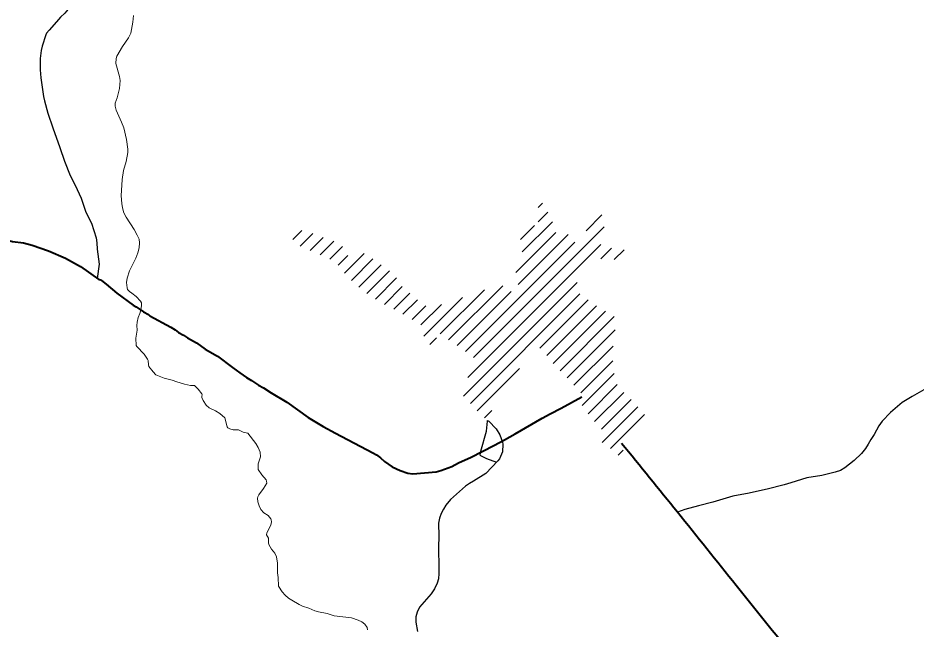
# Model space of a CAD drawing. Extents: x 553962 to 842807, y 8883888 to 9032388.
# Drawn here: x 614173 to 616850, y 8910878 to 8912699 of the extents above; entities that cross this region are included whole.
import ezdxf

# ---------------------------------------------------------------- set-up
doc = ezdxf.new("R2010")
doc.units = 0
doc.header["$LTSCALE"] = 200
doc.layers.add('6', color=7, linetype='Continuous', lineweight=13)

msp = doc.modelspace()

# ---------------------------------------------------------------- linework, layer by layer
at = {"layer": '6'}
for p, q in [((615722.8, 8912133.8), (615735.8, 8912146.7)), ((615723.1, 8912091.6), (615751.6, 8912120.1)), ((615866.2, 8912064.9), (615913.5, 8912112.3)), ((615675.8, 8912001.9), (615765.9, 8912092)), ((614991.9, 8912039.2), (615018.6, 8912065.9)), ((615530.8, 8911687.2), (615920.2, 8912076.6)), ((615656.6, 8911940.3), (615776.4, 8912060.1)), ((615670.7, 8912039.2), (615712.3, 8912080.8)), ((615014.2, 8912019), (615051.5, 8912056.4)), ((615043.8, 8912006.3), (615082.5, 8912044.9)), ((615073.5, 8911993.6), (615114.1, 8912034.1)), ((615506.2, 8911705), (615832.4, 8912031.2)), ((615663.6, 8911904.8), (615812.3, 8912053.5)), ((615102.3, 8911979.9), (615140.1, 8912017.8)), ((615513.3, 8911627.3), (615909.8, 8912023.7)), ((615910.3, 8911981.8), (615942, 8912013.5)), ((615950.2, 8911979.3), (615979.5, 8912008.6)), ((615127, 8911962.2), (615156.3, 8911991.4)), ((615145.9, 8911938.7), (615204.6, 8911997.4)), ((615166.7, 8911917), (615230.7, 8911981)), ((615189.2, 8911897.1), (615255.5, 8911963.4)), ((615213, 8911878.5), (615280.3, 8911945.8)), ((615238.2, 8911861.3), (615301.4, 8911924.5)), ((615265.1, 8911845.7), (615317.8, 8911898.4)), ((615456.2, 8911739.8), (615617.5, 8911901.2)), ((615500.3, 8911571.8), (615839.7, 8911911.2)), ((615292.7, 8911830.9), (615340.7, 8911878.9)), ((615431.6, 8911757.6), (615562.9, 8911888.9)), ((615481.7, 8911722.9), (615642.7, 8911883.9)), ((615521.1, 8911550.2), (615847.5, 8911876.6)), ((615320.2, 8911816), (615363.8, 8911859.6)), ((615373.7, 8911784.6), (615434.8, 8911845.7)), ((615382.8, 8911751.2), (615497.4, 8911865.9)), ((615728.4, 8911715.1), (615872.1, 8911858.8)), ((615347.4, 8911800.8), (615388.4, 8911841.7)), ((615748.9, 8911693.2), (615897, 8911841.2)), ((615768.1, 8911669.9), (615923.5, 8911825.3)), ((615788.8, 8911648.1), (615950.1, 8911809.5)), ((615809.4, 8911626.3), (615953.2, 8911770.2)), ((615400.2, 8911726.3), (615420.1, 8911746.2)), ((615830, 8911604.6), (615946.5, 8911721.1)), ((615850.5, 8911582.5), (615945.5, 8911677.5)), ((615541.9, 8911528.6), (615667.5, 8911654.2)), ((615854.5, 8911544.2), (615950.1, 8911639.7)), ((615872.1, 8911519.3), (615959.2, 8911606.5)), ((615891.5, 8911496.3), (615978.4, 8911583.2)), ((615911.6, 8911474), (616000, 8911562.4)), ((615562.9, 8911507.2), (615585.5, 8911529.7)), ((615914.5, 8911434.4), (616020.8, 8911540.8)), ((615938.9, 8911416.4), (616040.5, 8911518)), ((615961.7, 8911396.8), (615976.5, 8911411.6))]:
    msp.add_line(p, q, dxfattribs=at)
at = {"layer": '6', "lineweight": 25}
for points in [[(614353.8, 8912761.2), (614336.9, 8912742.6), (614312.7, 8912712.9), (614299.8, 8912700.8), (614288.1, 8912687.2), (614265.4, 8912663), (614258.3, 8912653.2), (614256, 8912648.7), (614244.8, 8912614.9), (614242.1, 8912602.1), (614238.8, 8912578), (614238.7, 8912544.3), (614240.6, 8912520.4), (614245.5, 8912486.2)], [(614245.5, 8912486.2), (614248.5, 8912465.4), (614251.4, 8912452.5), (614261.7, 8912415.4), (614276.3, 8912371.6), (614298, 8912313.3), (614311.5, 8912271.9), (614311.5, 8912271.9), (614328.6, 8912229.8), (614343.1, 8912200.7), (614360.8, 8912161.7), (614367, 8912144.3)], [(614367, 8912144.3), (614375.3, 8912120.7), (614391.5, 8912087.1), (614405.8, 8912044.1), (614407.9, 8912028.6), (614409.2, 8912009.7), (614415.2, 8911965.8), (614409.2, 8911922.5)], [(616873.1, 8911590.6), (616837.7, 8911571.6), (616808.5, 8911553.1), (616773.3, 8911523.9), (616749, 8911497.4), (616738.8, 8911483.6), (616724.6, 8911458.4), (616714.4, 8911443.1), (616707.3, 8911429.4), (616698.9, 8911416.2), (616687, 8911401.3), (616665.6, 8911380.4), (616637.3, 8911358.7), (616624.2, 8911351.1), (616608.1, 8911345.8), (616568.5, 8911336.3), (616523.8, 8911328.5), (616476.2, 8911313.8)], [(615599.9, 8911375), (615570.6, 8911385.8), (615552.6, 8911394.1), (615550.1, 8911396.3), (615552, 8911408.1), (615569.5, 8911467.6), (615571.8, 8911497.7), (615572.6, 8911500), (615576.1, 8911497.3), (615598, 8911474.4), (615609.3, 8911456.9), (615617.4, 8911434.8), (615618, 8911429.4), (615616.8, 8911406.4), (615607.9, 8911385.5), (615603.3, 8911379.1), (615567.2, 8911342.2), (615530.8, 8911318.5), (615518.9, 8911311.9), (615507.1, 8911303.9), (615461.7, 8911264.1), (615448.1, 8911247.4), (615440.7, 8911235.9), (615434.2, 8911222.9), (615429.1, 8911208.4), (615426.1, 8911193.8), (615427.6, 8911155.1), (615426.4, 8911122.4), (615426.8, 8911058.8), (615427.6, 8911043.4), (615425.9, 8911028), (615422.1, 8911015), (615414.6, 8910998.4), (615403.9, 8910983.4), (615369.6, 8910943.1), (615362.5, 8910929), (615358.7, 8910915.2), (615358.7, 8910898.9), (615363.5, 8910871.4)], [(616476.2, 8911313.8), (616456.1, 8911307.6), (616406, 8911294.7), (616391.5, 8911292.4), (616351.9, 8911283), (616303.7, 8911274.3), (616244.3, 8911256.6), (616201.6, 8911245.4)], [(616201.6, 8911245.4), (616160.8, 8911234.7), (616138.3, 8911226.1)]]:
    msp.add_lwpolyline(points, dxfattribs=at)
at = {"layer": '6'}
for points in [[(614516.7, 8912705.9), (614515.1, 8912686.6), (614509.3, 8912653.2), (614502.2, 8912639.9), (614484.8, 8912613.7), (614467.5, 8912585.5), (614465.3, 8912578.2), (614464, 8912563.3), (614475.1, 8912524.1), (614477.1, 8912512.2), (614475.3, 8912489.2), (614472.9, 8912476.4), (614468.8, 8912461.3), (614462.4, 8912445.2), (614462.6, 8912435.7), (614465.5, 8912423.8), (614481.8, 8912388.7), (614488.3, 8912371.2), (614496.7, 8912337), (614500.2, 8912308.2), (614500.5, 8912297.9), (614495.6, 8912271.6), (614487.7, 8912244.4), (614483.1, 8912218.1), (614480.7, 8912168.7), (614482.5, 8912145.7), (614484.5, 8912132.9)], [(614516.7, 8912705.9), (614515.1, 8912686.6), (614509.3, 8912653.2), (614502.2, 8912639.9), (614484.8, 8912613.7), (614467.5, 8912585.5), (614465.3, 8912578.2), (614464, 8912563.3), (614475.1, 8912524.1), (614477.1, 8912512.2), (614475.3, 8912489.2), (614472.9, 8912476.4), (614468.8, 8912461.3), (614462.4, 8912445.2), (614462.6, 8912435.7), (614465.5, 8912423.8), (614481.8, 8912388.7), (614488.3, 8912371.2), (614496.7, 8912337), (614500.2, 8912308.2), (614500.5, 8912297.9), (614495.6, 8912271.6), (614487.7, 8912244.4), (614483.1, 8912218.1), (614480.7, 8912168.7), (614482.5, 8912145.7), (614484.5, 8912132.9)], [(614484.5, 8912132.9), (614488.5, 8912118.5), (614494.8, 8912105.6), (614519, 8912068.7), (614528.5, 8912052.3), (614533.6, 8912040.3), (614535.2, 8912029.2), (614534.1, 8912013.9), (614530.5, 8911998.8), (614524.3, 8911983.7), (614505.6, 8911945.2), (614498.3, 8911923.7), (614495.8, 8911911), (614498.1, 8911894.5), (614499.6, 8911890.4), (614505.2, 8911884.2), (614511.7, 8911878.7), (614525.4, 8911869.5), (614537.6, 8911855.5), (614541.2, 8911849.9), (614540.9, 8911842.1), (614539, 8911829.5), (614535.8, 8911818.4), (614530.9, 8911806.4), (614528.1, 8911793), (614527.1, 8911782.7), (614527.6, 8911768.3), (614524, 8911744.5), (614525, 8911723.2), (614527.2, 8911719.7), (614548.6, 8911697.1), (614559.2, 8911682.3), (614561, 8911678.1), (614562.1, 8911665.3), (614563.3, 8911660.1), (614575.8, 8911644.3), (614584.1, 8911636.2)], [(614484.5, 8912132.9), (614488.5, 8912118.5), (614494.8, 8912105.6), (614519, 8912068.7), (614528.5, 8912052.3), (614533.6, 8912040.3), (614535.2, 8912029.2), (614534.1, 8912013.9), (614530.5, 8911998.8), (614524.3, 8911983.7), (614505.6, 8911945.2), (614498.3, 8911923.7), (614495.8, 8911911), (614498.1, 8911894.5), (614499.6, 8911890.4), (614505.2, 8911884.2), (614511.7, 8911878.7), (614525.4, 8911869.5), (614537.6, 8911855.5), (614541.2, 8911849.9), (614540.9, 8911842.1), (614539, 8911829.5), (614535.8, 8911818.4), (614530.9, 8911806.4), (614528.1, 8911793), (614527.1, 8911782.7), (614527.6, 8911768.3), (614524, 8911744.5), (614525, 8911723.2), (614527.2, 8911719.7), (614548.6, 8911697.1), (614559.2, 8911682.3), (614561, 8911678.1), (614562.1, 8911665.3), (614563.3, 8911660.1), (614575.8, 8911644.3), (614584.1, 8911636.2)], [(614584.1, 8911636.2), (614584.1, 8911636.2), (614608.1, 8911626), (614620.1, 8911622.5), (614632.8, 8911620.1), (614646.4, 8911614.5), (614669.5, 8911607.6), (614686.7, 8911603.6), (614699.1, 8911603.5)], [(614584.1, 8911636.2), (614584.1, 8911636.2), (614608.1, 8911626), (614620.1, 8911622.5), (614632.8, 8911620.1), (614646.4, 8911614.5), (614669.5, 8911607.6), (614686.7, 8911603.6), (614699.1, 8911603.5)], [(614699.1, 8911603.5), (614709.6, 8911592.7), (614721, 8911579.5), (614721.7, 8911577.4), (614720.5, 8911571.3), (614720.9, 8911568.5), (614725.2, 8911559.5), (614733.7, 8911545.2), (614743, 8911537.5), (614761.4, 8911528.7), (614774.6, 8911520.4), (614789, 8911508.1), (614790.7, 8911504.8), (614791.9, 8911496.1), (614796.7, 8911480.4), (614798.5, 8911478), (614803.8, 8911474.7), (614814.1, 8911471.6), (614829.7, 8911471.7), (614843.8, 8911465.2), (614857.7, 8911461.5)], [(614699.1, 8911603.5), (614709.6, 8911592.7), (614721, 8911579.5), (614721.7, 8911577.4), (614720.5, 8911571.3), (614720.9, 8911568.5), (614725.2, 8911559.5), (614733.7, 8911545.2), (614743, 8911537.5), (614761.4, 8911528.7), (614774.6, 8911520.4), (614789, 8911508.1), (614790.7, 8911504.8), (614791.9, 8911496.1), (614796.7, 8911480.4), (614798.5, 8911478), (614803.8, 8911474.7), (614814.1, 8911471.6), (614829.7, 8911471.7), (614843.8, 8911465.2), (614857.7, 8911461.5)], [(614857.7, 8911461.5), (614881.8, 8911430.8), (614888.6, 8911419.2), (614894.8, 8911405.2)], [(614857.7, 8911461.5), (614881.8, 8911430.8), (614888.6, 8911419.2), (614894.8, 8911405.2)], [(614894.8, 8911405.2), (614895.4, 8911391.4), (614888.9, 8911370.2), (614888.4, 8911360.8), (614889.1, 8911353.8), (614899.5, 8911337.6), (614912.4, 8911323), (614913.7, 8911319.3), (614914.2, 8911313.3), (614904.9, 8911296.6), (614891.1, 8911278.7), (614887.5, 8911272.7), (614886.7, 8911268.4), (614887.5, 8911257.1), (614891.3, 8911245.4), (614896.7, 8911234.7), (614905.3, 8911224.8), (614918.6, 8911216.5), (614926.2, 8911207.2), (614927.8, 8911204), (614928.2, 8911197.9), (614926.8, 8911187.5), (614914.6, 8911165.4), (614913.8, 8911159.4), (614919.2, 8911149.3), (614919.5, 8911135.1), (614920.4, 8911130.5), (614928.7, 8911116), (614938, 8911104.3), (614943.4, 8911093.3), (614946.1, 8911074.3), (614946.5, 8911046), (614948.7, 8911031.5), (614949.6, 8911006.3), (614960.5, 8910989.7), (614969.6, 8910979.2), (614979.4, 8910970.7), (614988.7, 8910963.9), (615010.6, 8910951.4), (615020.6, 8910946.9), (615040, 8910940.5), (615058, 8910932.4), (615068.1, 8910929.7), (615094.7, 8910924.8), (615114.8, 8910917.8), (615166.8, 8910911.8), (615187.2, 8910905), (615197.9, 8910900.2), (615206.5, 8910893.3), (615213.6, 8910883.4), (615215, 8910876)], [(614894.8, 8911405.2), (614895.4, 8911391.4), (614888.9, 8911370.2), (614888.4, 8911360.8), (614889.1, 8911353.8), (614899.5, 8911337.6), (614912.4, 8911323), (614913.7, 8911319.3), (614914.2, 8911313.3), (614904.9, 8911296.6), (614891.1, 8911278.7), (614887.5, 8911272.7), (614886.7, 8911268.4), (614887.5, 8911257.1), (614891.3, 8911245.4), (614896.7, 8911234.7), (614905.3, 8911224.8), (614918.6, 8911216.5), (614926.2, 8911207.2), (614927.8, 8911204), (614928.2, 8911197.9), (614926.8, 8911187.5), (614914.6, 8911165.4), (614913.8, 8911159.4), (614919.2, 8911149.3), (614919.5, 8911135.1), (614920.4, 8911130.5), (614928.7, 8911116), (614938, 8911104.3), (614943.4, 8911093.3), (614946.1, 8911074.3), (614946.5, 8911046), (614948.7, 8911031.5), (614949.6, 8911006.3), (614960.5, 8910989.7), (614969.6, 8910979.2), (614979.4, 8910970.7), (614988.7, 8910963.9), (615010.6, 8910951.4), (615020.6, 8910946.9), (615040, 8910940.5), (615058, 8910932.4), (615068.1, 8910929.7), (615094.7, 8910924.8), (615114.8, 8910917.8), (615166.8, 8910911.8), (615187.2, 8910905), (615197.9, 8910900.2), (615206.5, 8910893.3), (615213.6, 8910883.4), (615215, 8910876)]]:
    msp.add_lwpolyline(points, dxfattribs=at)
at = {"layer": '6', "lineweight": 40}
for points in [[(614095.5, 8912045.1), (614137.1, 8912037.7), (614156.6, 8912033.3), (614189.2, 8912028.5), (614215.5, 8912021.7), (614263.5, 8912005.4), (614314.9, 8911983.3), (614359.3, 8911958.1), (614413.5, 8911919.6), (614418.7, 8911918.6), (614421.7, 8911917.2), (614435.2, 8911906.1)], [(614435.2, 8911906.1), (614467.8, 8911879.5), (614516.5, 8911843.4), (614525, 8911838.5), (614546.8, 8911823.9), (614561.7, 8911815.5), (614566.3, 8911811.2), (614628, 8911777.5), (614641.1, 8911769.4), (614651.5, 8911761.7), (614666.3, 8911753.9), (614677.9, 8911746.1), (614704.5, 8911730.6), (614730.4, 8911712.3), (614767.2, 8911691.7), (614812.1, 8911658)], [(614812.1, 8911658), (614834.3, 8911641.2), (614853.5, 8911627.7), (614868.4, 8911619.3), (614889.4, 8911605.2), (614904.7, 8911597), (614927.5, 8911582), (614973.7, 8911554), (615037.8, 8911508.7), (615082.7, 8911481.4), (615119.3, 8911462), (615230, 8911403.5)], [(615622.9, 8911442.5), (615654.7, 8911459.9), (615735.5, 8911507.1), (615759.3, 8911519.9), (615791.8, 8911536), (615853.7, 8911570.5)], [(615230, 8911403.5), (615241.5, 8911397.4), (615253.3, 8911388.6), (615265.3, 8911377.7), (615288.5, 8911361.6), (615312.4, 8911350.8), (615334.8, 8911342.9), (615350.2, 8911341), (615419.2, 8911347.2), (615433.5, 8911350.8), (615466.3, 8911362.9), (615486, 8911373.3), (615523.5, 8911390.4), (615590.8, 8911424.9), (615622.9, 8911442.5)]]:
    msp.add_lwpolyline(points, dxfattribs=at)
msp.add_spline([(615971.7, 8911432.5), (616138.5, 8911227.2), (616313.3, 8911009), (616504.8, 8910771.9), (616895.5, 8910293.3), (617079.2, 8910062.8), (617725.5, 8909265.3), (618056.1, 8908857.7), (618263.2, 8908603.7), (618306.6, 8908556.9), (618336.6, 8908483.4), (618463.5, 8908212.8), (618533.7, 8908055.7), (618557.1, 8908012.3), (618590.5, 8907985.6), (618640.6, 8907962.2), (618764.1, 8907925.4), (618847.6, 8907882), (618877.7, 8907865.3), (618937.8, 8907811.8), (618997.9, 8907778.4), (619028, 8907745), (619141.5, 8907698.2), (619241.7, 8907674.8), (619372, 8907724.9), (619488.8, 8907801.8), (619552.3, 8907878.6), (619575.7, 8907905.4), (619599.1, 8907898.7), (619632.5, 8907871.9), (619679.2, 8907871.9), (619782.8, 8907918.7), (619872.9, 8907952.1), (619949.7, 8907952.1), (620026.6, 8907932.1), (620080, 8907908.7), (620120.1, 8907902), (620166.8, 8907932.1), (620233.6, 8907952.1), (620300.4, 8907958.8), (620363.9, 8907992.2), (620444, 8908052.4), (620517.5, 8908095.8), (620586.9, 8908115.3)], degree=3, dxfattribs=at)

doc.saveas('drawing.dxf')
